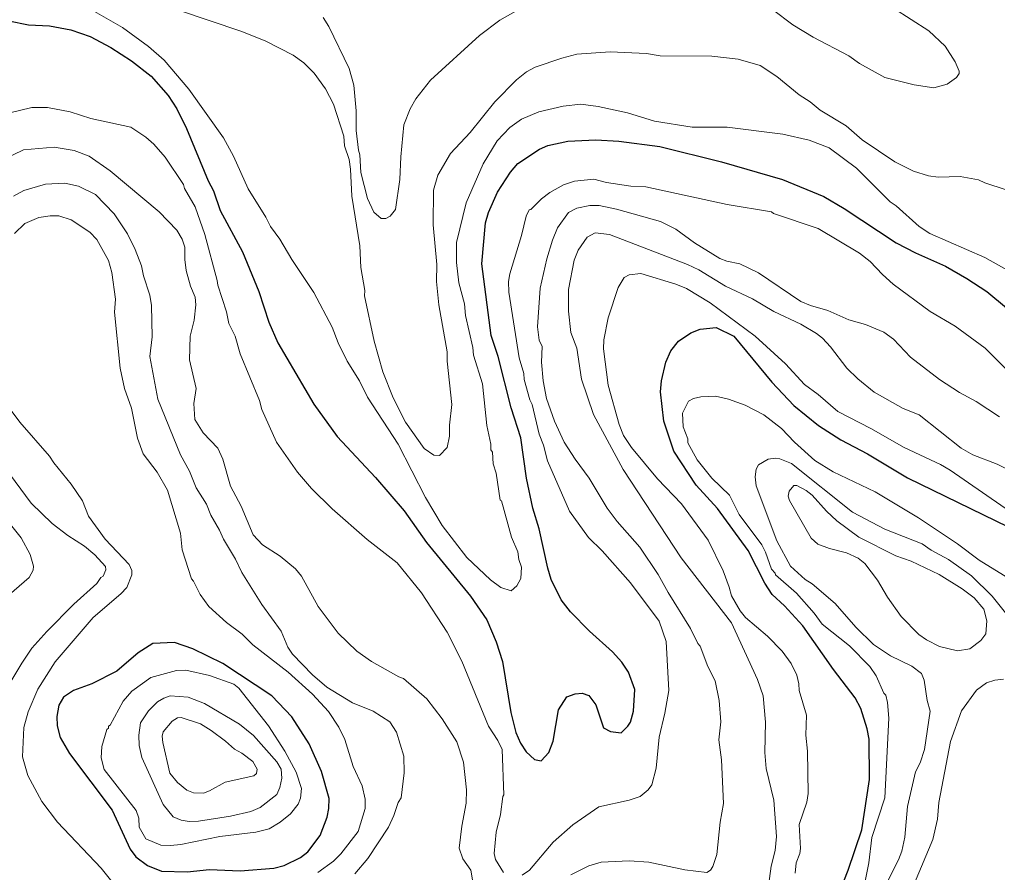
# Model space of a CAD drawing. Extents: x 598.3 to 623.2, y 6902.2 to 6930.1.
# Drawn here: x 607.371 to 609.437, y 6910.892 to 6912.694 of the extents above; entities that cross this region are included whole.
import ezdxf

# ---------------------------------------------------------------- set-up
doc = ezdxf.new("R2010")
doc.units = 0
doc.header["$LTSCALE"] = 0.032
doc.layers.add('1', color=7, linetype='Continuous', lineweight=25)
doc.layers.add('2', color=7, linetype='Continuous', lineweight=13)

msp = doc.modelspace()

# ---------------------------------------------------------------- linework, layer by layer
at = {"layer": '1'}
for points in [[(607.3484, 6912.692), (607.3905, 6912.6831), (607.4348, 6912.6814), (607.4796, 6912.6729), (607.5206, 6912.6587), (607.5643, 6912.6352), (607.6075, 6912.6072), (607.6496, 6912.5747), (607.6852, 6912.5336), (607.7034, 6912.5056), (607.7242, 6912.464), (607.7695, 6912.3539), (607.7809, 6912.3328), (607.7954, 6912.2908), (607.8424, 6912.2033), (607.8771, 6912.1199), (607.8982, 6912.055), (607.9166, 6912.0111), (607.9927, 6911.8816), (608.0421, 6911.8134), (608.1231, 6911.7265), (608.1839, 6911.6561), (608.2308, 6911.5897), (608.3237, 6911.476), (608.3581, 6911.4258), (608.3779, 6911.3799), (608.3914, 6911.3382), (608.4091, 6911.23), (608.4195, 6911.1882), (608.4293, 6911.1656), (608.4415, 6911.1474), (608.4588, 6911.1312), (608.4733, 6911.1282), (608.4893, 6911.1459), (608.4982, 6911.1696), (608.5095, 6911.2362), (608.5274, 6911.2632), (608.5451, 6911.2697), (608.5601, 6911.2712), (608.574, 6911.2665), (608.5888, 6911.2462), (608.605, 6911.1979), (608.6199, 6911.1903), (608.6423, 6911.1873), (608.6566, 6911.2015), (608.6618, 6911.2101), (608.6683, 6911.233), (608.6713, 6911.279), (608.6577, 6911.3156), (608.6433, 6911.3367), (608.6239, 6911.3585), (608.5754, 6911.4021), (608.535, 6911.4428), (608.5151, 6911.4683), (608.4944, 6911.511), (608.487, 6911.5353), (608.4691, 6911.6183), (608.4553, 6911.6623), (608.4423, 6911.7254), (608.4303, 6911.8109), (608.41, 6911.8741), (608.3825, 6911.9826), (608.3678, 6912.0269), (608.3477, 6912.178), (608.3557, 6912.2646), (608.362, 6912.2865), (608.3812, 6912.33), (608.4085, 6912.3717), (608.4242, 6912.3904), (608.4696, 6912.4206), (608.4871, 6912.4281), (608.5292, 6912.4371), (608.5884, 6912.4403), (608.6371, 6912.4371), (608.7241, 6912.4258), (608.8541, 6912.3941), (608.9832, 6912.3563), (609.07, 6912.3203), (609.1131, 6912.2955), (609.2228, 6912.2227), (609.264, 6912.2014), (609.3271, 6912.1731), (609.3727, 6912.1471), (609.4143, 6912.1198), (609.4561, 6912.0855)], [(609.1045, 6910.8541), (609.1218, 6910.8973), (609.1507, 6910.9826), (609.1668, 6911.0889), (609.166, 6911.1737), (609.162, 6911.1957), (609.1485, 6911.239), (609.1366, 6911.2611), (609.0907, 6911.3215), (609.0258, 6911.4133), (608.987, 6911.456), (608.9611, 6911.4796), (608.9454, 6911.5036), (608.9106, 6911.5723), (608.8456, 6911.6613), (608.8009, 6911.7109), (608.7531, 6911.7824), (608.732, 6911.8459), (608.725, 6911.9075), (608.7272, 6911.931), (608.7362, 6911.9706), (608.7469, 6911.9944), (608.7633, 6912.0148), (608.7894, 6912.0328), (608.809, 6912.0403), (608.843, 6912.0435), (608.8802, 6912.0257), (608.9604, 6911.9279), (609.0071, 6911.8787), (609.0589, 6911.8369), (609.1061, 6911.8066), (609.1623, 6911.7771), (609.2471, 6911.7258), (609.4597, 6911.6228)]]:
    msp.add_lwpolyline(points, dxfattribs=at)
msp.add_lwpolyline([(607.7727, 6910.8989), (607.8372, 6910.8959), (607.9086, 6910.9014), (607.9306, 6910.9073), (607.9649, 6910.9237), (607.9806, 6910.9359), (608.0066, 6910.9707), (608.0208, 6911.0089), (608.0246, 6911.0274), (608.0252, 6911.0485), (608.0091, 6911.1057), (607.9832, 6911.1639), (607.9463, 6911.2209), (607.9043, 6911.2654), (607.8007, 6911.3335), (607.7376, 6911.3651), (607.6984, 6911.3781), (607.6528, 6911.3758), (607.6218, 6911.3565), (607.5766, 6911.3176), (607.5243, 6911.291), (607.4854, 6911.2765), (607.4638, 6911.2625), (607.4544, 6911.2455), (607.45, 6911.2222), (607.4508, 6911.2022), (607.4573, 6911.1774), (607.4768, 6911.144), (607.5666, 6911.0241), (607.6047, 6910.9416), (607.617, 6910.9254), (607.6419, 6910.9074), (607.6715, 6910.895), (607.7251, 6910.8934)], close=True, dxfattribs=at)
at = {"layer": '2'}
for points in [[(608.9189, 6912.7488), (609.0047, 6912.6832), (609.0477, 6912.6568), (609.1234, 6912.6174), (609.1458, 6912.6013), (609.1995, 6912.572), (609.2613, 6912.5561), (609.3024, 6912.5503), (609.3305, 6912.5576), (609.3505, 6912.5722), (609.3561, 6912.5803), (609.3562, 6912.5856), (609.3478, 6912.6051), (609.3264, 6912.6383), (609.2918, 6912.6707), (609.2176, 6912.7184)], [(608.0124, 6912.6984), (608.0245, 6912.68), (608.0679, 6912.5908), (608.0773, 6912.5558), (608.0821, 6912.5015), (608.0822, 6912.4599), (608.087, 6912.4184), (608.0902, 6912.4086), (608.0919, 6912.371), (608.1061, 6912.3162), (608.1194, 6912.2872), (608.1351, 6912.2743), (608.1452, 6912.2743), (608.1539, 6912.2793), (608.1655, 6912.2932), (608.1743, 6912.3566), (608.1764, 6912.4043), (608.1834, 6912.4721), (608.1961, 6912.5056), (608.2082, 6912.5266), (608.2392, 6912.5666), (608.3432, 6912.6608), (608.386, 6912.6931), (608.4572, 6912.7329)], [(607.5201, 6912.7168), (607.5886, 6912.6773), (607.6439, 6912.6371), (607.677, 6912.6082), (607.7286, 6912.5471), (607.802, 6912.4443), (607.8229, 6912.4057), (607.854, 6912.3364), (607.8913, 6912.277), (607.9013, 6912.2572), (607.921, 6912.2306), (607.9463, 6912.1874), (607.9929, 6912.1174), (608.0318, 6912.0447), (608.0446, 6912.011), (608.0637, 6911.9726), (608.0892, 6911.9313), (608.106, 6911.8968), (608.171, 6911.7969), (608.2289, 6911.6845), (608.2641, 6911.6257), (608.3162, 6911.5576), (608.366, 6911.5103), (608.3879, 6911.4941), (608.4096, 6911.4875), (608.4216, 6911.4977), (608.4302, 6911.5136), (608.4318, 6911.5376), (608.4262, 6911.5536), (608.4238, 6911.5698), (608.4108, 6911.6006), (608.3891, 6911.6772), (608.3865, 6911.6788), (608.3784, 6911.7363), (608.3721, 6911.7558), (608.3702, 6911.7802), (608.3671, 6911.7853), (608.367, 6911.797), (608.3582, 6911.8369), (608.3492, 6911.9249), (608.3303, 6911.9855), (608.3289, 6912.0013), (608.3136, 6912.069), (608.3111, 6912.0935), (608.2995, 6912.1382), (608.2942, 6912.1811), (608.294, 6912.2232), (608.3149, 6912.3072), (608.3509, 6912.3895), (608.3799, 6912.4384), (608.4071, 6912.4665), (608.4316, 6912.4838), (608.468, 6912.4995), (608.5195, 6912.5115), (608.557, 6912.5156), (608.5935, 6912.5107), (608.6555, 6912.4976), (608.7128, 6912.4796), (608.7921, 6912.4668), (608.866, 6912.4669), (608.9837, 6912.4524), (609.0392, 6912.4394), (609.0818, 6912.4232), (609.1391, 6912.3805), (609.2107, 6912.309), (609.2232, 6912.3006), (609.2715, 6912.2568), (609.2944, 6912.2424), (609.4107, 6912.1916), (609.5094, 6912.1357)], [(607.705, 6912.7152), (607.8407, 6912.6694), (607.8917, 6912.6488), (607.9491, 6912.6193), (607.9718, 6912.6031), (607.9934, 6912.5808), (608.0173, 6912.5479), (608.0342, 6912.5158), (608.0561, 6912.4481), (608.0579, 6912.4279), (608.0675, 6912.3989), (608.0707, 6912.3782), (608.0732, 6912.3213), (608.0902, 6912.2163), (608.0919, 6912.1702), (608.1007, 6912.1221), (608.1, 6912.1105), (608.1207, 6912.0146), (608.1389, 6911.9499), (608.1606, 6911.8954), (608.1867, 6911.8436), (608.2261, 6911.7879), (608.2462, 6911.7743), (608.2581, 6911.7735), (608.2747, 6911.7905), (608.2796, 6911.8139), (608.2797, 6911.8377), (608.2844, 6911.8814), (608.2748, 6911.9725), (608.2747, 6911.9926), (608.2569, 6912.0913), (608.2522, 6912.1406), (608.2528, 6912.1765), (608.2449, 6912.2604), (608.2457, 6912.3342)], [(608.2457, 6912.3342), (608.255, 6912.3655), (608.2819, 6912.4117), (608.3229, 6912.4554), (608.3752, 6912.5203), (608.4211, 6912.5671), (608.4421, 6912.5842), (608.4603, 6912.5938), (608.5166, 6912.6131), (608.5484, 6912.6215), (608.6186, 6912.6265), (608.6955, 6912.6224), (608.7246, 6912.6176), (608.8339, 6912.6167), (608.8895, 6912.611), (608.9359, 6912.5973), (608.9707, 6912.574), (609.0182, 6912.5353), (609.0411, 6912.5205), (609.0627, 6912.5029), (609.1172, 6912.4695), (609.1515, 6912.4404), (609.2202, 6912.394), (609.2594, 6912.3737), (609.2913, 6912.3642), (609.3116, 6912.3612), (609.3582, 6912.3625), (609.3967, 6912.356), (609.4105, 6912.3494), (609.4553, 6912.3348)], [(607.3478, 6912.4966), (607.3973, 6912.5082), (607.4305, 6912.5082), (607.478, 6912.4994), (607.5218, 6912.4851), (607.6064, 6912.4668), (607.6381, 6912.4462), (607.6551, 6912.4309), (607.679, 6912.4037), (607.7176, 6912.3459), (607.7195, 6912.3375), (607.742, 6912.2989), (607.7624, 6912.2401), (607.789, 6912.1431), (607.7899, 6912.1332), (607.8086, 6912.0766), (607.8135, 6912.052), (607.8267, 6912.0257), (607.8374, 6911.9883), (607.8785, 6911.8897), (607.8833, 6911.8702), (607.914, 6911.8012), (607.9586, 6911.738), (607.9878, 6911.7033), (608.0318, 6911.6609), (608.1054, 6911.5958), (608.1693, 6911.5467), (608.2207, 6911.4832), (608.2746, 6911.4003), (608.3054, 6911.3388), (608.3621, 6911.2012), (608.3819, 6911.1712), (608.3905, 6911.1524), (608.3945, 6911.0563), (608.392, 6911.0526), (608.3873, 6911.0147), (608.3783, 6910.9773), (608.3739, 6910.9325), (608.3767, 6910.9195), (608.3933, 6910.8921)], [(607.3358, 6912.3981), (607.3795, 6912.4191), (607.4445, 6912.4248), (607.4869, 6912.4174), (607.5182, 6912.4057), (607.563, 6912.3748), (607.6661, 6912.2879), (607.7032, 6912.2492), (607.7147, 6912.2303), (607.7201, 6912.2133), (607.7203, 6912.1876), (607.7236, 6912.164), (607.7325, 6912.1312), (607.7421, 6912.1075), (607.7437, 6912.0919), (607.7405, 6912.0589), (607.7315, 6912.0257), (607.73, 6911.9757), (607.7445, 6911.9149), (607.7398, 6911.8834), (607.7414, 6911.8494), (607.7595, 6911.8215), (607.7904, 6911.7888), (607.8005, 6911.7657), (607.8169, 6911.7087), (607.8391, 6911.6666), (607.865, 6911.6059), (607.8845, 6911.5843), (607.9218, 6911.5603), (607.9541, 6911.5337), (607.9671, 6911.5182), (608.0018, 6911.4545), (608.0446, 6911.3978), (608.0835, 6911.3597), (608.1148, 6911.3384), (608.1728, 6911.3055), (608.1823, 6911.3021), (608.2317, 6911.2592), (608.2638, 6911.2167), (608.2953, 6911.168), (608.3094, 6911.1254), (608.3152, 6911.0671), (608.3144, 6911.0388), (608.3055, 6910.9902), (608.3002, 6910.9438), (608.3079, 6910.9209), (608.3249, 6910.897), (608.3307, 6910.8597)], [(608.7224, 6911.1782), (608.7346, 6911.2287), (608.7426, 6911.277), (608.737, 6911.3801), (608.7223, 6911.423), (608.6621, 6911.5043), (608.6019, 6911.5716), (608.5734, 6911.6), (608.5331, 6911.6556), (608.4865, 6911.7621), (608.478, 6911.7948), (608.4687, 6911.8187), (608.4545, 6911.8807), (608.4495, 6911.8912), (608.4375, 6911.9341), (608.4365, 6911.9462), (608.427, 6911.9794), (608.4052, 6912.1183), (608.4043, 6912.1409), (608.4069, 6912.1571), (608.4317, 6912.238), (608.4415, 6912.2789), (608.448, 6912.2925), (608.4514, 6912.2931), (608.4737, 6912.3154), (608.4917, 6912.3293), (608.5206, 6912.3451), (608.5438, 6912.3529), (608.5847, 6912.3568), (608.6109, 6912.3504), (608.6628, 6912.3423), (608.6941, 6912.3406), (608.866, 6912.3034), (608.9596, 6912.288), (608.9639, 6912.2847), (609.0586, 6912.2531), (609.1456, 6912.2008), (609.1682, 6912.183), (609.194, 6912.1557), (609.2171, 6912.1353), (609.2947, 6912.0778), (609.348, 6912.0467), (609.4111, 6912), (609.4572, 6911.954)], [(608.0793, 6910.8897), (608.107, 6910.9222), (608.1504, 6910.9878), (608.1618, 6911.0125), (608.1709, 6911.0401), (608.1775, 6911.0503), (608.1841, 6911.1026), (608.1832, 6911.1383), (608.1673, 6911.189), (608.1535, 6911.2105), (608.118, 6911.2331), (608.0743, 6911.2509), (608.0203, 6911.2839), (607.9898, 6911.3101), (607.9479, 6911.3537), (607.9378, 6911.3682), (607.9241, 6911.4019), (607.8829, 6911.4583), (607.8412, 6911.5262), (607.8278, 6911.5541), (607.8019, 6911.5962), (607.7938, 6911.6156), (607.7756, 6911.6472), (607.7663, 6911.6707), (607.7444, 6911.7047), (607.7301, 6911.7402), (607.711, 6911.7746), (607.6632, 6911.8923), (607.6467, 6911.9826), (607.6515, 6912.0243), (607.6498, 6912.09), (607.6467, 6912.1118), (607.6329, 6912.1526), (607.6289, 6912.1737), (607.6157, 6912.2082), (607.599, 6912.2417), (607.5715, 6912.2838), (607.5316, 6912.3244), (607.4955, 6912.3424), (607.4669, 6912.3487), (607.4262, 6912.3463), (607.3805, 6912.3331), (607.3587, 6912.3214)], [(608.5358, 6910.8872), (608.5737, 6910.9066), (608.6002, 6910.9143), (608.6591, 6910.9167), (608.7004, 6910.9144), (608.7765, 6910.8978), (608.8229, 6910.8926), (608.8309, 6910.8975), (608.836, 6910.9053), (608.8446, 6910.9305), (608.8512, 6910.9988), (608.8585, 6911.0379), (608.8543, 6911.1302), (608.8488, 6911.1729), (608.8527, 6911.2109), (608.8495, 6911.2559), (608.841, 6911.2971), (608.8252, 6911.3272), (608.8091, 6911.3706), (608.8039, 6911.3762), (608.7887, 6911.4081), (608.7412, 6911.484), (608.7206, 6911.5216), (608.6815, 6911.5793), (608.6335, 6911.6337), (608.6127, 6911.6618), (608.5749, 6911.7256), (608.5447, 6911.7654), (608.5221, 6911.8013), (608.5013, 6911.8455), (608.4845, 6911.8936), (608.4772, 6911.9308), (608.474, 6911.9706), (608.4755, 6912.0036), (608.4692, 6912.0167), (608.4651, 6912.0451), (608.4714, 6912.1267), (608.4853, 6912.1888), (608.4969, 6912.2283), (608.5077, 6912.2543), (608.5312, 6912.287), (608.5487, 6912.2962), (608.5757, 6912.3018), (608.5956, 6912.3018), (608.6324, 6912.2938), (608.7251, 6912.2677), (608.7574, 6912.2516), (608.7969, 6912.2224), (608.8509, 6912.1894), (608.8651, 6912.1838), (608.893, 6912.178), (608.9324, 6912.1592), (609.0214, 6912.0985), (609.042, 6912.0901), (609.0785, 6912.0796), (609.1234, 6912.0602), (609.1585, 6912.0501), (609.1971, 6912.0341), (609.2175, 6912.0188), (609.2532, 6911.9814), (609.3144, 6911.9336), (609.3568, 6911.9062), (609.3919, 6911.8873), (609.4412, 6911.8548)], [(607.3604, 6912.2424), (607.3822, 6912.2638), (607.4118, 6912.2758), (607.4359, 6912.2799), (607.4541, 6912.2799), (607.4801, 6912.2709), (607.52, 6912.2455), (607.5342, 6912.2295), (607.559, 6912.1855), (607.5664, 6912.1596), (607.5737, 6912.1033), (607.5722, 6912.0759), (607.5841, 6911.9578), (607.5927, 6911.9151), (607.608, 6911.8735), (607.6203, 6911.8098), (607.6323, 6911.777), (607.6619, 6911.7384), (607.6839, 6911.7001), (607.7113, 6911.6089), (607.7151, 6911.5743), (607.7342, 6911.5125), (607.7389, 6911.5077), (607.7531, 6911.4798), (607.7714, 6911.4541), (607.8083, 6911.4204), (607.8413, 6911.3955), (607.8643, 6911.3733), (607.9384, 6911.3154), (607.9902, 6911.2693), (608.024, 6911.2322), (608.0455, 6911.1995), (608.0585, 6911.173), (608.0759, 6911.1162), (608.0954, 6911.0753), (608.1015, 6911.0474), (608.1015, 6911.0278), (608.0868, 6910.9789), (608.0499, 6910.9315), (608.0348, 6910.9164), (608.0015, 6910.8921)], [(609.4723, 6911.7374), (609.4366, 6911.7553), (609.3853, 6911.775), (609.3606, 6911.7888), (609.272, 6911.859), (609.2381, 6911.8727), (609.1768, 6911.9074), (609.1423, 6911.9353), (609.1192, 6911.9575), (609.0846, 6912.0028), (609.0677, 6912.0213), (609.055, 6912.0314), (609.0217, 6912.0505), (608.965, 6912.0772), (608.9194, 6912.1041), (608.8627, 6912.1309), (608.8061, 6912.1657), (608.7821, 6912.1769), (608.6178, 6912.2403), (608.5873, 6912.2435), (608.5704, 6912.2347), (608.5514, 6912.2074), (608.5429, 6912.1863), (608.5306, 6912.124), (608.5306, 6912.0782), (608.5362, 6912.0333), (608.5485, 6912.0002), (608.5582, 6911.9349), (608.5838, 6911.8601), (608.6466, 6911.7436), (608.7687, 6911.5573), (608.8753, 6911.4197), (608.9302, 6911.3002), (608.9418, 6911.2654), (608.9474, 6911.2101), (608.9458, 6911.1458), (608.9482, 6911.1121), (608.9645, 6911.045), (608.9701, 6910.9683), (608.9676, 6910.9386), (608.9589, 6910.9056), (608.9516, 6910.8485)], [(609.0097, 6910.8907), (609.0122, 6910.9125), (609.0195, 6910.9322), (609.0211, 6910.9433), (609.0185, 6910.9938), (609.0342, 6911.0412), (609.0373, 6911.0595), (609.0356, 6911.1486), (609.0324, 6911.1821), (609.034, 6911.2249), (609.0179, 6911.2768), (609.0176, 6911.2909), (609.0135, 6911.3094), (609.0016, 6911.3336), (608.9826, 6911.36), (608.9512, 6911.3915), (608.905, 6911.4312), (608.8936, 6911.4454), (608.8752, 6911.4767), (608.8706, 6911.4953), (608.8575, 6911.5298), (608.8259, 6911.5946), (608.7699, 6911.6714), (608.7187, 6911.7243), (608.6637, 6911.7905), (608.6474, 6911.8156), (608.6381, 6911.8391), (608.6147, 6911.9216), (608.6051, 6911.9985), (608.6057, 6912.0176), (608.6148, 6912.0641), (608.6356, 6912.1281), (608.6488, 6912.1495), (608.6591, 6912.1552), (608.684, 6912.1576), (608.7578, 6912.1354), (608.7802, 6912.126), (608.8304, 6912.096), (608.9251, 6912.0255), (608.9891, 6911.9671), (609.0298, 6911.9231), (609.0581, 6911.9021), (609.0996, 6911.8663), (609.1699, 6911.83), (609.2397, 6911.7902), (609.3169, 6911.754)], [(609.1505, 6910.8393), (609.1652, 6910.9127), (609.1717, 6910.9664), (609.1992, 6911.0503), (609.2073, 6911.2182), (609.2048, 6911.2514), (609.201, 6911.2668), (609.1972, 6911.271), (609.1812, 6911.308), (609.1675, 6911.3274), (609.1244, 6911.3713), (609.0669, 6911.4166), (609.0496, 6911.4403), (609.0127, 6911.4822), (608.9679, 6911.5213), (608.9675, 6911.5247), (608.9596, 6911.533), (608.947, 6911.5691), (608.9393, 6911.5844), (608.8911, 6911.6486), (608.8707, 6911.6896), (608.8335, 6911.7252), (608.8025, 6911.7643), (608.7832, 6911.8), (608.783, 6911.8082), (608.7734, 6911.8342), (608.7718, 6911.863), (608.7845, 6911.8878), (608.7947, 6911.8939), (608.8104, 6911.897), (608.8414, 6911.8986), (608.8692, 6911.8921), (608.904, 6911.8795), (608.9434, 6911.859), (608.9811, 6911.8302), (609.0083, 6911.8014), (609.0513, 6911.7626), (609.0898, 6911.7388), (609.1784, 6911.6962), (609.2702, 6911.6414), (609.3528, 6911.5864), (609.3983, 6911.5522), (609.4588, 6911.5151)], [(607.5834, 6910.852), (607.5439, 6910.9012), (607.4517, 6910.9983), (607.4185, 6911.0424), (607.3891, 6911.0973), (607.3772, 6911.1368), (607.3801, 6911.1984), (607.3892, 6911.2319), (607.41, 6911.2797), (607.4468, 6911.3371), (607.5268, 6911.4308), (607.5853, 6911.4811), (607.5978, 6911.4944), (607.6085, 6911.5212), (607.6084, 6911.5301), (607.603, 6911.5432), (607.5521, 6911.5965), (607.5168, 6911.645), (607.504, 6911.6772), (607.4805, 6911.7127), (607.4436, 6911.7576), (607.4347, 6911.7722), (607.3719, 6911.8434), (607.3433, 6911.8824)], [(607.3272, 6911.7638), (607.3956, 6911.6728), (607.4401, 6911.6294), (607.4734, 6911.6043), (607.5088, 6911.5815), (607.5305, 6911.5631), (607.5525, 6911.5385), (607.5535, 6911.5315), (607.5477, 6911.5183), (607.543, 6911.5156), (607.5347, 6911.5027), (607.4859, 6911.4595), (607.429, 6911.4018), (607.3972, 6911.366), (607.3759, 6911.3348), (607.336, 6911.2679)], [(609.1926, 6910.8494), (609.2283, 6910.9192), (609.235, 6910.9376), (609.2414, 6910.9667), (609.2468, 6911.0316), (609.2643, 6911.1047), (609.274, 6911.1242), (609.2833, 6911.1523), (609.2947, 6911.233), (609.2883, 6911.2557), (609.2825, 6911.2983), (609.2768, 6911.3126), (609.2565, 6911.3281), (609.2108, 6911.3497), (609.1749, 6911.3741), (609.1378, 6911.4104), (609.0943, 6911.4604), (609.046, 6911.5022), (609.0312, 6911.5113), (608.9997, 6911.5397), (608.9707, 6911.5933), (608.9273, 6911.7093), (608.9249, 6911.7281), (608.9276, 6911.7443), (608.9322, 6911.7538)], [(608.9322, 6911.7538), (608.953, 6911.7659), (608.968, 6911.7675), (608.9772, 6911.766), (609.002, 6911.7561), (609.131, 6911.6539), (609.1992, 6911.6177), (609.2777, 6911.5866), (609.2969, 6911.5735), (609.3339, 6911.5537), (609.3823, 6911.5189), (609.4262, 6911.4758), (609.4841, 6911.4031)], [(609.3169, 6911.754), (609.3371, 6911.7423), (609.4832, 6911.6418)], [(607.3273, 6911.4603), (607.3918, 6911.5152), (607.4003, 6911.5307), (607.4005, 6911.5396), (607.3939, 6911.5638), (607.3745, 6911.5995), (607.3521, 6911.6273)], [(609.4501, 6911.3004), (609.4318, 6911.2987), (609.414, 6911.2931), (609.3931, 6911.2773), (609.3614, 6911.2339), (609.3377, 6911.1688), (609.3133, 6911.0404), (609.3101, 6911.0048), (609.3007, 6910.9622), (609.2618, 6910.8696)], [(608.4332, 6910.8867), (608.4482, 6910.8975), (608.4988, 6910.9562), (608.5401, 6910.9927), (608.5951, 6911.0308), (608.6592, 6911.0452), (608.6825, 6911.0527), (608.6993, 6911.067), (608.707, 6911.0774), (608.7158, 6911.113), (608.7224, 6911.1782)]]:
    msp.add_lwpolyline(points, dxfattribs=at)
for points in [[(609.4017, 6911.3824), (609.4128, 6911.3967), (609.4146, 6911.4238), (609.4081, 6911.4483), (609.3876, 6911.4723), (609.3623, 6911.4919), (609.3139, 6911.5216), (609.2551, 6911.5501), (609.2227, 6911.5615), (609.1444, 6911.6006), (609.098, 6911.6356), (609.076, 6911.656), (609.046, 6911.6892), (609.033, 6911.6997), (609.0133, 6911.7099), (609.0068, 6911.71), (608.9969, 6911.6977), (608.9953, 6911.6871), (608.9978, 6911.678), (609.0437, 6911.5984), (609.0574, 6911.5858), (609.0824, 6911.5765), (609.1185, 6911.5675), (609.1427, 6911.5561), (609.1572, 6911.5448), (609.184, 6911.5099), (609.2051, 6911.4738), (609.2336, 6911.4329), (609.271, 6911.3954), (609.2869, 6911.3837), (609.3144, 6911.3699), (609.3525, 6911.3604), (609.3789, 6911.3645)], [(607.5556, 6911.1946), (607.559, 6911.1975), (607.5592, 6911.2014), (607.5625, 6911.2036), (607.5899, 6911.2543), (607.6083, 6911.2751), (607.6489, 6911.3041), (607.7027, 6911.3189), (607.7227, 6911.3199), (607.7723, 6911.3082), (607.8238, 6911.2903), (607.8342, 6911.282), (607.8972, 6911.2019), (607.9317, 6911.1489), (607.9557, 6911.104), (607.9671, 6911.07), (607.9648, 6911.049), (607.96, 6911.0364), (607.944, 6911.0159), (607.9216, 6910.9984), (607.8987, 6910.9845), (607.8706, 6910.9775), (607.7942, 6910.9686), (607.712, 6910.9516), (607.6904, 6910.9492), (607.6695, 6910.9499), (607.6384, 6910.9632), (607.624, 6910.9884), (607.623, 6911.0072), (607.6174, 6911.0236), (607.5497, 6911.11), (607.5439, 6911.1346), (607.5451, 6911.1588)], [(607.6239, 6911.1607), (607.6232, 6911.1825), (607.6271, 6911.2087), (607.6437, 6911.2336), (607.663, 6911.2529), (607.676, 6911.2608), (607.6896, 6911.2656), (607.7273, 6911.2625), (607.7618, 6911.2493), (607.836, 6911.2057), (607.8657, 6911.1818), (607.9147, 6911.1262), (607.9241, 6911.1109), (607.925, 6911.0918), (607.9212, 6911.072), (607.9146, 6911.057), (607.8795, 6911.0299), (607.8598, 6911.021), (607.8169, 6911.0115), (607.7493, 6911.0008), (607.7299, 6911.0002), (607.7129, 6911.0029), (607.696, 6911.0099), (607.6746, 6911.0357), (607.6299, 6911.1355)], [(607.7764, 6911.1926), (607.7537, 6911.2064), (607.713, 6911.2195), (607.705, 6911.2187), (607.6937, 6911.2122), (607.675, 6911.1896), (607.6726, 6911.1801), (607.6738, 6911.1669), (607.6888, 6911.1024), (607.7047, 6911.0821), (607.725, 6911.0662), (607.7384, 6911.0609), (607.7596, 6911.0601), (607.7725, 6911.0646), (607.8054, 6911.0831), (607.8665, 6911.0964), (607.8721, 6911.1015), (607.8731, 6911.1104), (607.8639, 6911.1268), (607.8409, 6911.1441), (607.8255, 6911.1525), (607.8066, 6911.1695)]]:
    msp.add_lwpolyline(points, close=True, dxfattribs=at)

doc.saveas('drawing.dxf')
